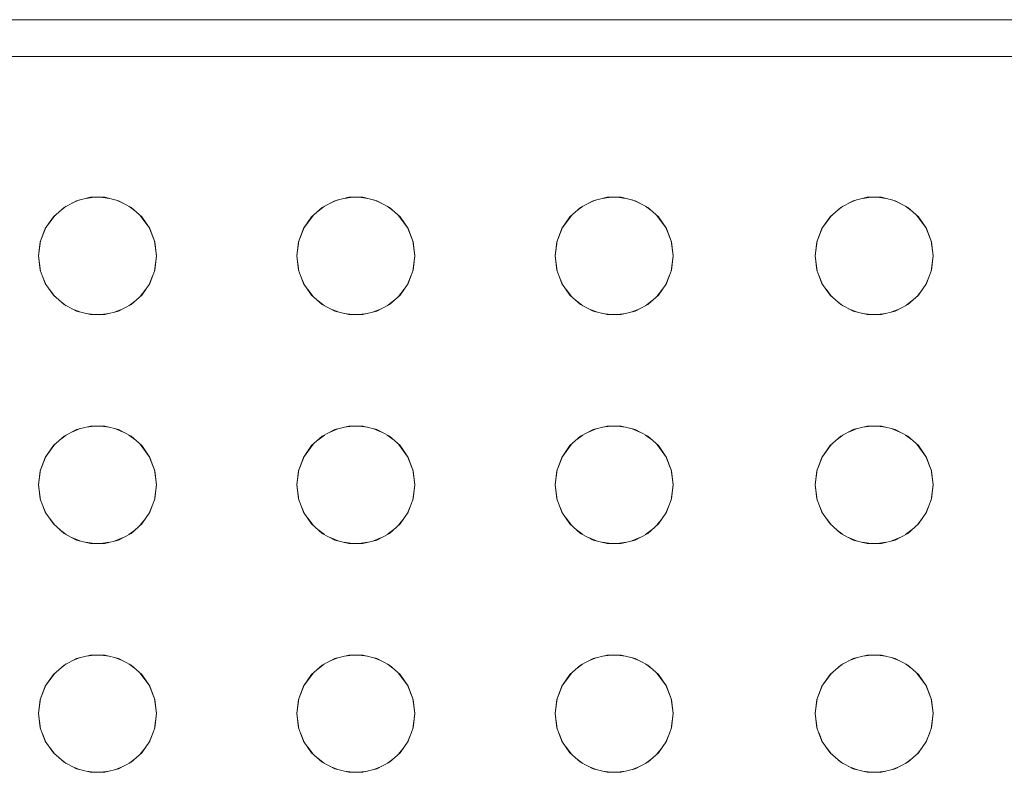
# Model space of a CAD drawing. Header units: millimetres. Extents: x 321 to 585, y -277 to 9.
# Tile 657 of 1056: x 346.245 to 346.512, y -37.867 to -37.663. Entities that reach past the tile are written whole.
import ezdxf

# ---------------------------------------------------------------- set-up
doc = ezdxf.new("R2010")
doc.units = ezdxf.units.MM
doc.header["$MEASUREMENT"] = 0
doc.layers.add('IFC-Elemento construtivo genérico-Contorno', color=253, linetype='Continuous', lineweight=5)

msp = doc.modelspace()

# ---------------------------------------------------------------- linework, layer by layer
at = {"layer": 'IFC-Elemento construtivo genérico-Contorno', "lineweight": 5}
for p, q in [((346.00849, -37.66317), (347.36849, -37.66317)), ((346.01849, -37.67317), (347.35849, -37.67317)), ((346.25743, -37.714), (346.26084, -37.71221)), ((346.25957, -37.71287), (346.26167, -37.712)), ((346.26084, -37.71221), (346.26459, -37.71128)), ((346.2634, -37.71157), (346.26563, -37.71128)), ((346.26459, -37.71128), (346.26845, -37.71128)), ((346.26741, -37.71128), (346.26964, -37.71157)), ((346.26845, -37.71128), (346.27219, -37.71221)), ((346.27137, -37.712), (346.27347, -37.71287)), ((346.27219, -37.71221), (346.27561, -37.714)), ((346.32743, -37.714), (346.33084, -37.71221)), ((346.32957, -37.71287), (346.33167, -37.712)), ((346.33084, -37.71221), (346.33459, -37.71128)), ((346.3334, -37.71157), (346.33563, -37.71128)), ((346.33459, -37.71128), (346.33845, -37.71128)), ((346.33741, -37.71128), (346.33964, -37.71157)), ((346.33845, -37.71128), (346.34219, -37.71221)), ((346.34137, -37.712), (346.34347, -37.71287)), ((346.34219, -37.71221), (346.34561, -37.714)), ((346.39743, -37.714), (346.40084, -37.71221)), ((346.39957, -37.71287), (346.40167, -37.712)), ((346.40084, -37.71221), (346.40459, -37.71128)), ((346.4034, -37.71157), (346.40563, -37.71128)), ((346.40459, -37.71128), (346.40845, -37.71128)), ((346.40741, -37.71128), (346.40964, -37.71157)), ((346.40845, -37.71128), (346.41219, -37.71221)), ((346.41137, -37.712), (346.41347, -37.71287)), ((346.41219, -37.71221), (346.41561, -37.714)), ((346.46792, -37.714), (346.47134, -37.71221)), ((346.47006, -37.71287), (346.47216, -37.712)), ((346.47134, -37.71221), (346.47508, -37.71128)), ((346.47389, -37.71157), (346.47612, -37.71128)), ((346.47508, -37.71128), (346.47894, -37.71128)), ((346.4779, -37.71128), (346.48013, -37.71157)), ((346.47894, -37.71128), (346.48268, -37.71221)), ((346.48186, -37.712), (346.48396, -37.71287)), ((346.48268, -37.71221), (346.4861, -37.714)), ((346.25454, -37.71656), (346.25743, -37.714)), ((346.25618, -37.71511), (346.25805, -37.71367)), ((346.27499, -37.71367), (346.27687, -37.71512)), ((346.27561, -37.714), (346.2785, -37.71656)), ((346.32454, -37.71656), (346.32743, -37.714)), ((346.32618, -37.71511), (346.32805, -37.71367)), ((346.34499, -37.71367), (346.34687, -37.71512)), ((346.34561, -37.714), (346.3485, -37.71656)), ((346.39454, -37.71656), (346.39743, -37.714)), ((346.39618, -37.71511), (346.39805, -37.71367)), ((346.41499, -37.71367), (346.41687, -37.71512)), ((346.41561, -37.714), (346.4185, -37.71656)), ((346.46503, -37.71656), (346.46792, -37.714)), ((346.46666, -37.71512), (346.46854, -37.71367)), ((346.48548, -37.71367), (346.48735, -37.71511)), ((346.4861, -37.714), (346.48899, -37.71656)), ((346.25235, -37.71973), (346.25496, -37.71618)), ((346.25235, -37.71973), (346.25454, -37.71656)), ((346.27807, -37.71618), (346.28069, -37.71973)), ((346.2785, -37.71656), (346.28069, -37.71973)), ((346.32235, -37.71973), (346.32496, -37.71618)), ((346.32235, -37.71973), (346.32454, -37.71656)), ((346.34807, -37.71618), (346.35069, -37.71973)), ((346.3485, -37.71656), (346.35069, -37.71973)), ((346.39235, -37.71973), (346.39496, -37.71618)), ((346.39235, -37.71973), (346.39454, -37.71656)), ((346.41807, -37.71618), (346.42069, -37.71973)), ((346.4185, -37.71656), (346.42069, -37.71973)), ((346.46284, -37.71973), (346.46545, -37.71618)), ((346.46284, -37.71973), (346.46503, -37.71656)), ((346.48857, -37.71618), (346.49118, -37.71973)), ((346.48899, -37.71656), (346.49118, -37.71973)), ((346.25098, -37.72334), (346.25254, -37.71947)), ((346.25098, -37.72334), (346.25235, -37.71973)), ((346.2805, -37.71947), (346.28205, -37.72334)), ((346.28069, -37.71973), (346.28205, -37.72334)), ((346.32098, -37.72334), (346.32254, -37.71947)), ((346.32098, -37.72334), (346.32235, -37.71973)), ((346.3505, -37.71947), (346.35205, -37.72334)), ((346.35069, -37.71973), (346.35205, -37.72334)), ((346.39098, -37.72334), (346.39254, -37.71947)), ((346.39098, -37.72334), (346.39235, -37.71973)), ((346.4205, -37.71947), (346.42205, -37.72334)), ((346.42069, -37.71973), (346.42205, -37.72334)), ((346.46147, -37.72334), (346.46303, -37.71947)), ((346.46147, -37.72334), (346.46284, -37.71973)), ((346.49099, -37.71947), (346.49255, -37.72334)), ((346.49118, -37.71973), (346.49255, -37.72334)), ((346.25052, -37.72717), (346.25106, -37.72303)), ((346.25052, -37.72717), (346.25098, -37.72334)), ((346.28197, -37.72303), (346.28252, -37.72717)), ((346.28205, -37.72334), (346.28252, -37.72717)), ((346.32052, -37.72717), (346.32106, -37.72303)), ((346.32052, -37.72717), (346.32098, -37.72334)), ((346.35197, -37.72303), (346.35252, -37.72717)), ((346.35205, -37.72334), (346.35252, -37.72717)), ((346.39052, -37.72717), (346.39106, -37.72303)), ((346.39052, -37.72717), (346.39098, -37.72334)), ((346.42197, -37.72303), (346.42252, -37.72717)), ((346.42205, -37.72334), (346.42252, -37.72717)), ((346.46101, -37.72717), (346.46156, -37.72303)), ((346.46101, -37.72717), (346.46147, -37.72334)), ((346.49246, -37.72303), (346.49301, -37.72717)), ((346.49255, -37.72334), (346.49301, -37.72717)), ((346.25052, -37.72717), (346.25106, -37.73131)), ((346.25052, -37.72717), (346.25098, -37.731)), ((346.28197, -37.73131), (346.28252, -37.72717)), ((346.28205, -37.731), (346.28252, -37.72717)), ((346.32052, -37.72717), (346.32106, -37.73131)), ((346.32052, -37.72717), (346.32098, -37.731)), ((346.35197, -37.73131), (346.35252, -37.72717)), ((346.35205, -37.731), (346.35252, -37.72717)), ((346.39052, -37.72717), (346.39106, -37.73131)), ((346.39052, -37.72717), (346.39098, -37.731)), ((346.42197, -37.73131), (346.42252, -37.72717)), ((346.42205, -37.731), (346.42252, -37.72717)), ((346.46101, -37.72717), (346.46156, -37.73131)), ((346.46101, -37.72717), (346.46147, -37.731)), ((346.49246, -37.73131), (346.49301, -37.72717)), ((346.49255, -37.731), (346.49301, -37.72717)), ((346.25098, -37.731), (346.25235, -37.7346)), ((346.25153, -37.73244), (346.25254, -37.73487)), ((346.2805, -37.73488), (346.28153, -37.73237)), ((346.28069, -37.7346), (346.28205, -37.731)), ((346.32098, -37.731), (346.32235, -37.7346)), ((346.32153, -37.73244), (346.32254, -37.73487)), ((346.3505, -37.73488), (346.35153, -37.73237)), ((346.35069, -37.7346), (346.35205, -37.731)), ((346.39098, -37.731), (346.39235, -37.7346)), ((346.39153, -37.73244), (346.39254, -37.73487)), ((346.4205, -37.73488), (346.42153, -37.73237)), ((346.42069, -37.7346), (346.42205, -37.731)), ((346.46147, -37.731), (346.46284, -37.7346)), ((346.46199, -37.73237), (346.46303, -37.73488)), ((346.49099, -37.73487), (346.492, -37.73244)), ((346.49118, -37.7346), (346.49255, -37.731)), ((346.25235, -37.7346), (346.25454, -37.73778)), ((346.25348, -37.73623), (346.25492, -37.73811)), ((346.27811, -37.73812), (346.27958, -37.73619)), ((346.2785, -37.73778), (346.28069, -37.7346)), ((346.32235, -37.7346), (346.32454, -37.73778)), ((346.32348, -37.73623), (346.32492, -37.73811)), ((346.34811, -37.73812), (346.34958, -37.73619)), ((346.3485, -37.73778), (346.35069, -37.7346)), ((346.39235, -37.7346), (346.39454, -37.73778)), ((346.39348, -37.73623), (346.39492, -37.73811)), ((346.41811, -37.73812), (346.41958, -37.73619)), ((346.4185, -37.73778), (346.42069, -37.7346)), ((346.46284, -37.7346), (346.46503, -37.73778)), ((346.46394, -37.73619), (346.46542, -37.73812)), ((346.48861, -37.73811), (346.49005, -37.73623)), ((346.48899, -37.73778), (346.49118, -37.7346)), ((346.25454, -37.73778), (346.25743, -37.74033)), ((346.27561, -37.74033), (346.2785, -37.73778)), ((346.32454, -37.73778), (346.32743, -37.74033)), ((346.34561, -37.74033), (346.3485, -37.73778)), ((346.39454, -37.73778), (346.39743, -37.74033)), ((346.41561, -37.74033), (346.4185, -37.73778)), ((346.46503, -37.73778), (346.46792, -37.74033)), ((346.4861, -37.74033), (346.48899, -37.73778)), ((346.2562, -37.73925), (346.25802, -37.74065)), ((346.25743, -37.74033), (346.26084, -37.74213)), ((346.25958, -37.74147), (346.26171, -37.74235)), ((346.27133, -37.74235), (346.27346, -37.74147)), ((346.27219, -37.74213), (346.27561, -37.74033)), ((346.27501, -37.74065), (346.27685, -37.73924)), ((346.3262, -37.73925), (346.32802, -37.74065)), ((346.32743, -37.74033), (346.33084, -37.74213)), ((346.32958, -37.74147), (346.33171, -37.74235)), ((346.34133, -37.74235), (346.34346, -37.74147)), ((346.34219, -37.74213), (346.34561, -37.74033)), ((346.34501, -37.74065), (346.34685, -37.73924)), ((346.3962, -37.73925), (346.39802, -37.74065)), ((346.39743, -37.74033), (346.40084, -37.74213)), ((346.39958, -37.74147), (346.40171, -37.74235)), ((346.41133, -37.74235), (346.41346, -37.74147)), ((346.41219, -37.74213), (346.41561, -37.74033)), ((346.41501, -37.74065), (346.41685, -37.73924)), ((346.46668, -37.73924), (346.46851, -37.74065)), ((346.46792, -37.74033), (346.47134, -37.74213)), ((346.47007, -37.74147), (346.4722, -37.74235)), ((346.48182, -37.74235), (346.48395, -37.74147)), ((346.48268, -37.74213), (346.4861, -37.74033)), ((346.4855, -37.74065), (346.48732, -37.73925)), ((346.26084, -37.74213), (346.26459, -37.74305)), ((346.26337, -37.74275), (346.26563, -37.74305)), ((346.26459, -37.74305), (346.26845, -37.74305)), ((346.26741, -37.74305), (346.26966, -37.74275)), ((346.26845, -37.74305), (346.27219, -37.74213)), ((346.33084, -37.74213), (346.33459, -37.74305)), ((346.33337, -37.74275), (346.33563, -37.74305)), ((346.33459, -37.74305), (346.33845, -37.74305)), ((346.33741, -37.74305), (346.33966, -37.74275)), ((346.33845, -37.74305), (346.34219, -37.74213)), ((346.40084, -37.74213), (346.40459, -37.74305)), ((346.40337, -37.74275), (346.40563, -37.74305)), ((346.40459, -37.74305), (346.40845, -37.74305)), ((346.40741, -37.74305), (346.40966, -37.74275)), ((346.40845, -37.74305), (346.41219, -37.74213)), ((346.47134, -37.74213), (346.47508, -37.74305)), ((346.47387, -37.74275), (346.47612, -37.74305)), ((346.47508, -37.74305), (346.47894, -37.74305)), ((346.4779, -37.74305), (346.48016, -37.74275)), ((346.47894, -37.74305), (346.48268, -37.74213)), ((346.26084, -37.77421), (346.26459, -37.77328)), ((346.2634, -37.77358), (346.26563, -37.77328)), ((346.26459, -37.77328), (346.26845, -37.77328)), ((346.26741, -37.77328), (346.26964, -37.77358)), ((346.26845, -37.77328), (346.27219, -37.77421)), ((346.33084, -37.77421), (346.33459, -37.77328)), ((346.3334, -37.77358), (346.33563, -37.77328)), ((346.33459, -37.77328), (346.33845, -37.77328)), ((346.33741, -37.77328), (346.33964, -37.77358)), ((346.33845, -37.77328), (346.34219, -37.77421)), ((346.40084, -37.77421), (346.40459, -37.77328)), ((346.4034, -37.77358), (346.40563, -37.77328)), ((346.40459, -37.77328), (346.40845, -37.77328)), ((346.40741, -37.77328), (346.40964, -37.77358)), ((346.40845, -37.77328), (346.41219, -37.77421)), ((346.47134, -37.77421), (346.47508, -37.77328)), ((346.47389, -37.77358), (346.47612, -37.77328)), ((346.47508, -37.77328), (346.47894, -37.77328)), ((346.4779, -37.77328), (346.48013, -37.77358)), ((346.47894, -37.77328), (346.48268, -37.77421)), ((346.25454, -37.77856), (346.25743, -37.776)), ((346.25618, -37.77711), (346.25805, -37.77568)), ((346.25743, -37.776), (346.26084, -37.77421)), ((346.25957, -37.77488), (346.26167, -37.77401)), ((346.27137, -37.77401), (346.27347, -37.77488)), ((346.27219, -37.77421), (346.27561, -37.776)), ((346.27499, -37.77568), (346.27687, -37.77712)), ((346.27561, -37.776), (346.2785, -37.77856)), ((346.32454, -37.77856), (346.32743, -37.776)), ((346.32618, -37.77711), (346.32805, -37.77568)), ((346.32743, -37.776), (346.33084, -37.77421)), ((346.32957, -37.77488), (346.33167, -37.77401)), ((346.34137, -37.77401), (346.34347, -37.77488)), ((346.34219, -37.77421), (346.34561, -37.776)), ((346.34499, -37.77568), (346.34687, -37.77712)), ((346.34561, -37.776), (346.3485, -37.77856)), ((346.39454, -37.77856), (346.39743, -37.776)), ((346.39618, -37.77711), (346.39805, -37.77568)), ((346.39743, -37.776), (346.40084, -37.77421)), ((346.39957, -37.77488), (346.40167, -37.77401)), ((346.41137, -37.77401), (346.41347, -37.77488)), ((346.41219, -37.77421), (346.41561, -37.776)), ((346.41499, -37.77568), (346.41687, -37.77712)), ((346.41561, -37.776), (346.4185, -37.77856)), ((346.46503, -37.77856), (346.46792, -37.776)), ((346.46666, -37.77712), (346.46854, -37.77568)), ((346.46792, -37.776), (346.47134, -37.77421)), ((346.47006, -37.77488), (346.47216, -37.77401)), ((346.48186, -37.77401), (346.48396, -37.77488)), ((346.48268, -37.77421), (346.4861, -37.776)), ((346.48548, -37.77568), (346.48735, -37.77711)), ((346.4861, -37.776), (346.48899, -37.77856)), ((346.25235, -37.78173), (346.25496, -37.77819)), ((346.25235, -37.78173), (346.25454, -37.77856)), ((346.27807, -37.77819), (346.28069, -37.78173)), ((346.2785, -37.77856), (346.28069, -37.78173)), ((346.32235, -37.78173), (346.32496, -37.77819)), ((346.32235, -37.78173), (346.32454, -37.77856)), ((346.34807, -37.77819), (346.35069, -37.78173)), ((346.3485, -37.77856), (346.35069, -37.78173)), ((346.39235, -37.78173), (346.39496, -37.77819)), ((346.39235, -37.78173), (346.39454, -37.77856)), ((346.41807, -37.77819), (346.42069, -37.78173)), ((346.4185, -37.77856), (346.42069, -37.78173)), ((346.46284, -37.78173), (346.46545, -37.77819)), ((346.46284, -37.78173), (346.46503, -37.77856)), ((346.48857, -37.77819), (346.49118, -37.78173)), ((346.48899, -37.77856), (346.49118, -37.78173)), ((346.25098, -37.78534), (346.25253, -37.78149)), ((346.2805, -37.78149), (346.28205, -37.78534)), ((346.32098, -37.78534), (346.32253, -37.78149)), ((346.3505, -37.78149), (346.35205, -37.78534)), ((346.39098, -37.78534), (346.39253, -37.78149)), ((346.4205, -37.78149), (346.42205, -37.78534)), ((346.46147, -37.78534), (346.46303, -37.78149)), ((346.491, -37.78149), (346.49255, -37.78534)), ((346.25098, -37.78534), (346.25235, -37.78173)), ((346.28069, -37.78173), (346.28205, -37.78534)), ((346.32098, -37.78534), (346.32235, -37.78173)), ((346.35069, -37.78173), (346.35205, -37.78534)), ((346.39098, -37.78534), (346.39235, -37.78173)), ((346.42069, -37.78173), (346.42205, -37.78534)), ((346.46147, -37.78534), (346.46284, -37.78173)), ((346.49118, -37.78173), (346.49255, -37.78534)), ((346.25052, -37.78917), (346.25106, -37.78503)), ((346.25052, -37.78917), (346.25098, -37.78534)), ((346.28197, -37.78503), (346.28252, -37.78917)), ((346.28205, -37.78534), (346.28252, -37.78917)), ((346.32052, -37.78917), (346.32106, -37.78503)), ((346.32052, -37.78917), (346.32098, -37.78534)), ((346.35197, -37.78503), (346.35252, -37.78917)), ((346.35205, -37.78534), (346.35252, -37.78917)), ((346.39052, -37.78917), (346.39106, -37.78503)), ((346.39052, -37.78917), (346.39098, -37.78534)), ((346.42197, -37.78503), (346.42252, -37.78917)), ((346.42205, -37.78534), (346.42252, -37.78917)), ((346.46101, -37.78917), (346.46156, -37.78503)), ((346.46101, -37.78917), (346.46147, -37.78534)), ((346.49246, -37.78503), (346.49301, -37.78917)), ((346.49255, -37.78534), (346.49301, -37.78917)), ((346.25052, -37.78917), (346.25106, -37.79331)), ((346.25052, -37.78917), (346.25098, -37.793)), ((346.28197, -37.79331), (346.28252, -37.78917)), ((346.28205, -37.793), (346.28252, -37.78917)), ((346.32052, -37.78917), (346.32106, -37.79331)), ((346.32052, -37.78917), (346.32098, -37.793)), ((346.35197, -37.79331), (346.35252, -37.78917)), ((346.35205, -37.793), (346.35252, -37.78917)), ((346.39052, -37.78917), (346.39106, -37.79331)), ((346.39052, -37.78917), (346.39098, -37.793)), ((346.42197, -37.79331), (346.42252, -37.78917)), ((346.42205, -37.793), (346.42252, -37.78917)), ((346.46101, -37.78917), (346.46156, -37.79331)), ((346.46101, -37.78917), (346.46147, -37.793)), ((346.49246, -37.79331), (346.49301, -37.78917)), ((346.49255, -37.793), (346.49301, -37.78917)), ((346.25098, -37.793), (346.25235, -37.7966)), ((346.25153, -37.79445), (346.25254, -37.79687)), ((346.2805, -37.79688), (346.28153, -37.79437)), ((346.28069, -37.7966), (346.28205, -37.793)), ((346.32098, -37.793), (346.32235, -37.7966)), ((346.32153, -37.79445), (346.32254, -37.79687)), ((346.3505, -37.79688), (346.35153, -37.79437)), ((346.35069, -37.7966), (346.35205, -37.793)), ((346.39098, -37.793), (346.39235, -37.7966)), ((346.39153, -37.79445), (346.39254, -37.79687)), ((346.4205, -37.79688), (346.42153, -37.79437)), ((346.42069, -37.7966), (346.42205, -37.793)), ((346.46147, -37.793), (346.46284, -37.7966)), ((346.46199, -37.79437), (346.46303, -37.79688)), ((346.49099, -37.79687), (346.492, -37.79445)), ((346.49118, -37.7966), (346.49255, -37.793)), ((346.25235, -37.7966), (346.25454, -37.79978)), ((346.2785, -37.79978), (346.28069, -37.7966)), ((346.32235, -37.7966), (346.32454, -37.79978)), ((346.3485, -37.79978), (346.35069, -37.7966)), ((346.39235, -37.7966), (346.39454, -37.79978)), ((346.4185, -37.79978), (346.42069, -37.7966)), ((346.46284, -37.7966), (346.46503, -37.79978)), ((346.48899, -37.79978), (346.49118, -37.7966)), ((346.25348, -37.79823), (346.25492, -37.80011)), ((346.25454, -37.79978), (346.25743, -37.80234)), ((346.27561, -37.80234), (346.2785, -37.79978)), ((346.27811, -37.80012), (346.27958, -37.7982)), ((346.32348, -37.79823), (346.32492, -37.80011)), ((346.32454, -37.79978), (346.32743, -37.80234)), ((346.34561, -37.80234), (346.3485, -37.79978)), ((346.34811, -37.80012), (346.34958, -37.7982)), ((346.39348, -37.79823), (346.39492, -37.80011)), ((346.39454, -37.79978), (346.39743, -37.80234)), ((346.41561, -37.80234), (346.4185, -37.79978)), ((346.41811, -37.80012), (346.41958, -37.7982)), ((346.46394, -37.7982), (346.46542, -37.80012)), ((346.46503, -37.79978), (346.46792, -37.80234)), ((346.4861, -37.80234), (346.48899, -37.79978)), ((346.48861, -37.80011), (346.49005, -37.79823)), ((346.2562, -37.80125), (346.25802, -37.80265)), ((346.25743, -37.80234), (346.26084, -37.80413)), ((346.27219, -37.80413), (346.27561, -37.80234)), ((346.27501, -37.80265), (346.27685, -37.80124)), ((346.3262, -37.80125), (346.32802, -37.80265)), ((346.32743, -37.80234), (346.33084, -37.80413)), ((346.34219, -37.80413), (346.34561, -37.80234)), ((346.34501, -37.80265), (346.34685, -37.80124)), ((346.3962, -37.80125), (346.39802, -37.80265)), ((346.39743, -37.80234), (346.40084, -37.80413)), ((346.41219, -37.80413), (346.41561, -37.80234)), ((346.41501, -37.80265), (346.41685, -37.80124)), ((346.46668, -37.80124), (346.46851, -37.80265)), ((346.46792, -37.80234), (346.47134, -37.80413)), ((346.48268, -37.80413), (346.4861, -37.80234)), ((346.4855, -37.80265), (346.48732, -37.80125)), ((346.25958, -37.80347), (346.26171, -37.80435)), ((346.26084, -37.80413), (346.26459, -37.80505)), ((346.26337, -37.80475), (346.26563, -37.80505)), ((346.26459, -37.80505), (346.26845, -37.80505)), ((346.26741, -37.80505), (346.26966, -37.80475)), ((346.26845, -37.80505), (346.27219, -37.80413)), ((346.27133, -37.80435), (346.27346, -37.80347)), ((346.32958, -37.80347), (346.33171, -37.80435)), ((346.33084, -37.80413), (346.33459, -37.80505)), ((346.33337, -37.80475), (346.33563, -37.80505)), ((346.33459, -37.80505), (346.33845, -37.80505)), ((346.33741, -37.80505), (346.33966, -37.80475)), ((346.33845, -37.80505), (346.34219, -37.80413)), ((346.34133, -37.80435), (346.34346, -37.80347)), ((346.39958, -37.80347), (346.40171, -37.80435)), ((346.40084, -37.80413), (346.40459, -37.80505)), ((346.40337, -37.80475), (346.40563, -37.80505)), ((346.40459, -37.80505), (346.40845, -37.80505)), ((346.40741, -37.80505), (346.40966, -37.80475)), ((346.40845, -37.80505), (346.41219, -37.80413)), ((346.41133, -37.80435), (346.41346, -37.80347)), ((346.47007, -37.80347), (346.4722, -37.80435)), ((346.47134, -37.80413), (346.47508, -37.80505)), ((346.47387, -37.80475), (346.47612, -37.80505)), ((346.47508, -37.80505), (346.47894, -37.80505)), ((346.4779, -37.80505), (346.48016, -37.80475)), ((346.47894, -37.80505), (346.48268, -37.80413)), ((346.48182, -37.80435), (346.48395, -37.80347)), ((346.25618, -37.83911), (346.25805, -37.83768)), ((346.25743, -37.838), (346.26084, -37.83621)), ((346.25957, -37.83688), (346.26167, -37.83601)), ((346.26084, -37.83621), (346.26459, -37.83529)), ((346.2634, -37.83558), (346.26563, -37.83529)), ((346.26459, -37.83529), (346.26845, -37.83529)), ((346.26741, -37.83529), (346.26964, -37.83558)), ((346.26845, -37.83529), (346.27219, -37.83621)), ((346.27137, -37.83601), (346.27347, -37.83688)), ((346.27219, -37.83621), (346.27561, -37.838)), ((346.27499, -37.83768), (346.27687, -37.83912)), ((346.32618, -37.83911), (346.32805, -37.83768)), ((346.32743, -37.838), (346.33084, -37.83621)), ((346.32957, -37.83688), (346.33167, -37.83601)), ((346.33084, -37.83621), (346.33459, -37.83529)), ((346.3334, -37.83558), (346.33563, -37.83529)), ((346.33459, -37.83529), (346.33845, -37.83529)), ((346.33741, -37.83529), (346.33964, -37.83558)), ((346.33845, -37.83529), (346.34219, -37.83621)), ((346.34137, -37.83601), (346.34347, -37.83688)), ((346.34219, -37.83621), (346.34561, -37.838)), ((346.34499, -37.83768), (346.34687, -37.83912)), ((346.39618, -37.83911), (346.39805, -37.83768)), ((346.39743, -37.838), (346.40084, -37.83621)), ((346.39957, -37.83688), (346.40167, -37.83601)), ((346.40084, -37.83621), (346.40459, -37.83529)), ((346.4034, -37.83558), (346.40563, -37.83529)), ((346.40459, -37.83529), (346.40845, -37.83529)), ((346.40741, -37.83529), (346.40964, -37.83558)), ((346.40845, -37.83529), (346.41219, -37.83621)), ((346.41137, -37.83601), (346.41347, -37.83688)), ((346.41219, -37.83621), (346.41561, -37.838)), ((346.41499, -37.83768), (346.41687, -37.83912)), ((346.46666, -37.83912), (346.46854, -37.83768)), ((346.46792, -37.838), (346.47134, -37.83621)), ((346.47006, -37.83688), (346.47216, -37.83601)), ((346.47134, -37.83621), (346.47508, -37.83529)), ((346.47389, -37.83558), (346.47612, -37.83529)), ((346.47508, -37.83529), (346.47894, -37.83529)), ((346.4779, -37.83529), (346.48013, -37.83558)), ((346.47894, -37.83529), (346.48268, -37.83621)), ((346.48186, -37.83601), (346.48396, -37.83688)), ((346.48268, -37.83621), (346.4861, -37.838)), ((346.48548, -37.83768), (346.48735, -37.83911)), ((346.25235, -37.84373), (346.25496, -37.84019)), ((346.25454, -37.84056), (346.25743, -37.838)), ((346.27561, -37.838), (346.2785, -37.84056)), ((346.27807, -37.84019), (346.28069, -37.84373)), ((346.32235, -37.84373), (346.32496, -37.84019)), ((346.32454, -37.84056), (346.32743, -37.838)), ((346.34561, -37.838), (346.3485, -37.84056)), ((346.34807, -37.84019), (346.35069, -37.84373)), ((346.39235, -37.84373), (346.39496, -37.84019)), ((346.39454, -37.84056), (346.39743, -37.838)), ((346.41561, -37.838), (346.4185, -37.84056)), ((346.41807, -37.84019), (346.42069, -37.84373)), ((346.46284, -37.84373), (346.46545, -37.84019)), ((346.46503, -37.84056), (346.46792, -37.838)), ((346.4861, -37.838), (346.48899, -37.84056)), ((346.48857, -37.84019), (346.49118, -37.84373)), ((346.25235, -37.84373), (346.25454, -37.84056)), ((346.2785, -37.84056), (346.28069, -37.84373)), ((346.32235, -37.84373), (346.32454, -37.84056)), ((346.3485, -37.84056), (346.35069, -37.84373)), ((346.39235, -37.84373), (346.39454, -37.84056)), ((346.4185, -37.84056), (346.42069, -37.84373)), ((346.46284, -37.84373), (346.46503, -37.84056)), ((346.48899, -37.84056), (346.49118, -37.84373)), ((346.25098, -37.84734), (346.25253, -37.84349)), ((346.25098, -37.84734), (346.25235, -37.84373)), ((346.2805, -37.84349), (346.28205, -37.84734)), ((346.28069, -37.84373), (346.28205, -37.84734)), ((346.32098, -37.84734), (346.32253, -37.84349)), ((346.32098, -37.84734), (346.32235, -37.84373)), ((346.3505, -37.84349), (346.35205, -37.84734)), ((346.35069, -37.84373), (346.35205, -37.84734)), ((346.39098, -37.84734), (346.39253, -37.84349)), ((346.39098, -37.84734), (346.39235, -37.84373)), ((346.4205, -37.84349), (346.42205, -37.84734)), ((346.42069, -37.84373), (346.42205, -37.84734)), ((346.46147, -37.84734), (346.46302, -37.84349)), ((346.46147, -37.84734), (346.46284, -37.84373)), ((346.491, -37.84349), (346.49255, -37.84734)), ((346.49118, -37.84373), (346.49255, -37.84734)), ((346.25052, -37.85116), (346.25106, -37.84702)), ((346.25052, -37.85116), (346.25098, -37.84734)), ((346.28197, -37.84702), (346.28252, -37.85116)), ((346.28205, -37.84734), (346.28252, -37.85116)), ((346.32052, -37.85116), (346.32106, -37.84702)), ((346.32052, -37.85116), (346.32098, -37.84734)), ((346.35197, -37.84702), (346.35252, -37.85116)), ((346.35205, -37.84734), (346.35252, -37.85116)), ((346.39052, -37.85116), (346.39106, -37.84702)), ((346.39052, -37.85116), (346.39098, -37.84734)), ((346.42197, -37.84702), (346.42252, -37.85116)), ((346.42205, -37.84734), (346.42252, -37.85116)), ((346.46101, -37.85116), (346.46156, -37.84702)), ((346.46101, -37.85116), (346.46147, -37.84734)), ((346.49246, -37.84702), (346.49301, -37.85116)), ((346.49255, -37.84734), (346.49301, -37.85116)), ((346.25052, -37.85116), (346.25106, -37.85531)), ((346.25052, -37.85116), (346.25098, -37.855)), ((346.28197, -37.85531), (346.28252, -37.85116)), ((346.28205, -37.855), (346.28252, -37.85116)), ((346.32052, -37.85116), (346.32106, -37.85531)), ((346.32052, -37.85116), (346.32098, -37.855)), ((346.35197, -37.85531), (346.35252, -37.85116)), ((346.35205, -37.855), (346.35252, -37.85116)), ((346.39052, -37.85116), (346.39106, -37.85531)), ((346.39052, -37.85116), (346.39098, -37.855)), ((346.42197, -37.85531), (346.42252, -37.85116)), ((346.42205, -37.855), (346.42252, -37.85116)), ((346.46101, -37.85116), (346.46156, -37.85531)), ((346.46101, -37.85116), (346.46147, -37.855)), ((346.49246, -37.85531), (346.49301, -37.85116)), ((346.49255, -37.855), (346.49301, -37.85116)), ((346.25098, -37.855), (346.25235, -37.85861)), ((346.2515, -37.85636), (346.25254, -37.85887)), ((346.2805, -37.85888), (346.28157, -37.85628)), ((346.28069, -37.85861), (346.28205, -37.855)), ((346.32098, -37.855), (346.32235, -37.85861)), ((346.3215, -37.85636), (346.32254, -37.85887)), ((346.3505, -37.85888), (346.35157, -37.85628)), ((346.35069, -37.85861), (346.35205, -37.855)), ((346.39098, -37.855), (346.39235, -37.85861)), ((346.3915, -37.85636), (346.39254, -37.85887)), ((346.4205, -37.85888), (346.42157, -37.85628)), ((346.42069, -37.85861), (346.42205, -37.855)), ((346.46147, -37.855), (346.46284, -37.85861)), ((346.46196, -37.85628), (346.46303, -37.85888)), ((346.49099, -37.85887), (346.49203, -37.85636)), ((346.49118, -37.85861), (346.49255, -37.855)), ((346.25235, -37.85861), (346.25454, -37.86178)), ((346.2785, -37.86178), (346.28069, -37.85861)), ((346.32235, -37.85861), (346.32454, -37.86178)), ((346.3485, -37.86178), (346.35069, -37.85861)), ((346.39235, -37.85861), (346.39454, -37.86178)), ((346.4185, -37.86178), (346.42069, -37.85861)), ((346.46284, -37.85861), (346.46503, -37.86178)), ((346.48899, -37.86178), (346.49118, -37.85861)), ((346.25348, -37.86024), (346.25492, -37.86211)), ((346.27811, -37.86212), (346.27958, -37.8602)), ((346.32348, -37.86024), (346.32492, -37.86211)), ((346.34811, -37.86212), (346.34958, -37.8602)), ((346.39348, -37.86024), (346.39492, -37.86211)), ((346.41811, -37.86212), (346.41958, -37.8602)), ((346.46394, -37.8602), (346.46542, -37.86212)), ((346.48861, -37.86211), (346.49005, -37.86024)), ((346.25454, -37.86178), (346.25743, -37.86434)), ((346.25618, -37.86322), (346.25805, -37.86466)), ((346.25743, -37.86434), (346.26084, -37.86613)), ((346.27219, -37.86613), (346.27561, -37.86434)), ((346.27499, -37.86466), (346.27687, -37.86322)), ((346.27561, -37.86434), (346.2785, -37.86178)), ((346.32454, -37.86178), (346.32743, -37.86434)), ((346.32618, -37.86322), (346.32805, -37.86466)), ((346.32743, -37.86434), (346.33084, -37.86613)), ((346.34219, -37.86613), (346.34561, -37.86434)), ((346.34499, -37.86466), (346.34687, -37.86322)), ((346.34561, -37.86434), (346.3485, -37.86178)), ((346.39454, -37.86178), (346.39743, -37.86434)), ((346.39618, -37.86322), (346.39805, -37.86466)), ((346.39743, -37.86434), (346.40084, -37.86613)), ((346.41219, -37.86613), (346.41561, -37.86434)), ((346.41499, -37.86466), (346.41687, -37.86322)), ((346.41561, -37.86434), (346.4185, -37.86178)), ((346.46503, -37.86178), (346.46792, -37.86434)), ((346.46666, -37.86322), (346.46854, -37.86466)), ((346.46792, -37.86434), (346.47134, -37.86613)), ((346.48268, -37.86613), (346.4861, -37.86434)), ((346.48548, -37.86466), (346.48735, -37.86322)), ((346.4861, -37.86434), (346.48899, -37.86178)), ((346.25957, -37.86545), (346.26167, -37.86633)), ((346.26084, -37.86613), (346.26459, -37.86705)), ((346.2634, -37.86676), (346.26563, -37.86705)), ((346.26741, -37.86705), (346.26964, -37.86676)), ((346.26845, -37.86705), (346.27219, -37.86613)), ((346.27137, -37.86633), (346.27347, -37.86546)), ((346.32957, -37.86545), (346.33167, -37.86633)), ((346.33084, -37.86613), (346.33459, -37.86705)), ((346.3334, -37.86676), (346.33563, -37.86705)), ((346.33741, -37.86705), (346.33964, -37.86676)), ((346.33845, -37.86705), (346.34219, -37.86613)), ((346.34137, -37.86633), (346.34347, -37.86546)), ((346.39957, -37.86545), (346.40167, -37.86633)), ((346.40084, -37.86613), (346.40459, -37.86705)), ((346.4034, -37.86676), (346.40563, -37.86705)), ((346.40741, -37.86705), (346.40964, -37.86676)), ((346.40845, -37.86705), (346.41219, -37.86613)), ((346.41137, -37.86633), (346.41347, -37.86546)), ((346.47006, -37.86546), (346.47216, -37.86633)), ((346.47134, -37.86613), (346.47508, -37.86705)), ((346.47389, -37.86676), (346.47612, -37.86705)), ((346.4779, -37.86705), (346.48013, -37.86676)), ((346.47894, -37.86705), (346.48268, -37.86613)), ((346.48186, -37.86633), (346.48396, -37.86545)), ((346.26459, -37.86705), (346.26845, -37.86705)), ((346.33459, -37.86705), (346.33845, -37.86705)), ((346.40459, -37.86705), (346.40845, -37.86705)), ((346.47508, -37.86705), (346.47894, -37.86705))]:
    msp.add_line(p, q, dxfattribs=at)

doc.saveas('drawing.dxf')
